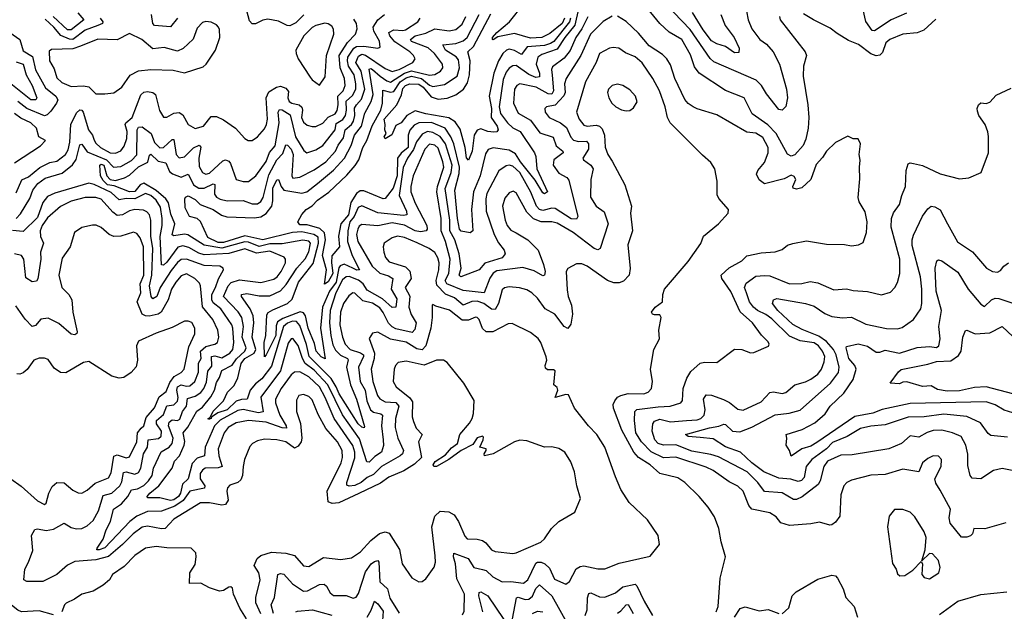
# Model space of a CAD drawing. Extents: x 1552033 to 1694788, y 811965 to 917215.
# Tile 382 of 632: x 1626275 to 1631827, y 910068 to 913406. Entities that reach past the tile are written whole.
import ezdxf

# ---------------------------------------------------------------- set-up
doc = ezdxf.new("R2010")
doc.units = 0

msp = doc.modelspace()

# ---------------------------------------------------------------- linework, layer by layer
at = {"layer": '0CON20XD'}
for points in [[(1629443.6, 913545), (1629404.9, 913375.1), (1629348.1, 913305), (1629305, 913239.4), (1629219.4, 913210.6), (1629195.9, 913194.1), (1629188, 913155), (1629206.4, 913105), (1629206.5, 913083.5), (1629185, 913081), (1629145, 913096.6), (1629075, 913147.4), (1629055, 913146.8), (1629035, 913133.1), (1629018.8, 913111.2), (1629001.4, 913068.6), (1628979.1, 912915), (1628986.9, 912876.9), (1629024.6, 912824.6), (1629055, 912796.2), (1629096.8, 912775), (1629177.3, 912655), (1629184.6, 912635), (1629191.4, 912565), (1629251.1, 912435), (1629235, 912424.6), (1629225, 912430), (1629181.1, 912501.1), (1629098.5, 912605), (1629070, 912650), (1629035, 912670), (1628945, 912682.9), (1628916.5, 912673.5), (1628901.5, 912648.5), (1628871.2, 912525), (1628833.3, 912435), (1628821.7, 912335), (1628830, 912215), (1628815, 912204.4), (1628765, 912213.5), (1628754.7, 912225), (1628743.7, 912285), (1628727.6, 912445), (1628752.2, 912537.8), (1628755.3, 912575), (1628722.6, 912705), (1628706, 912745), (1628673.6, 912793.6), (1628596.7, 912826.7), (1628525.9, 912824.1), (1628498.8, 912811.2), (1628475, 912782.6), (1628466, 912755), (1628465.4, 912685), (1628426.8, 912653.2), (1628404.9, 912625.1), (1628402.8, 912525), (1628380.3, 912455), (1628348.7, 912415), (1628335, 912397.8), (1628325, 912395.5), (1628215, 912441.1), (1628195, 912441.5), (1628174, 912426), (1628142.7, 912375), (1628129.2, 912305), (1628085.6, 912255), (1628072.1, 912185), (1628078.2, 912125), (1628035.6, 912074.4), (1628033.1, 912036.9), (1628040.5, 911975), (1628015, 911926.7), (1627993.2, 911913.2), (1628005.4, 911994.6), (1627981.5, 912075), (1627998.4, 912165), (1627993.5, 912203.5), (1627968, 912228), (1627895, 912248.9), (1627855, 912248.5), (1627842.6, 912265), (1627865, 912306.9), (1627889.6, 912335), (1627924.5, 912355.5), (1627955, 912387.4), (1628017.8, 912432.2), (1628120.4, 912529.6), (1628167.1, 912582.9), (1628186.6, 912615), (1628209, 912685), (1628233, 912725), (1628261.8, 912808.2), (1628310.8, 912895), (1628320.4, 912935), (1628322.2, 913007.8), (1628365, 912997.6), (1628385, 913001.4), (1628420.2, 913055), (1628455, 913078.1), (1628485, 913087.9), (1628540.4, 913075), (1628585, 913037.4), (1628605, 913029.3), (1628669.7, 913040.3), (1628741.5, 913088.5), (1628755.2, 913135), (1628749.2, 913179.2), (1628736.1, 913196.1), (1628675.8, 913235), (1628660, 913265), (1628735, 913272.3), (1628775, 913287.2), (1628798.1, 913305), (1628866.6, 913435)], [(1630558.6, 913425), (1630563.1, 913405), (1630703.1, 913225), (1630711.5, 913205), (1630693.8, 913145), (1630691.9, 913088.1), (1630719.2, 912925), (1630724.8, 912855), (1630720.7, 912795), (1630707.4, 912732.6), (1630692.8, 912697.2), (1630645, 912644.1), (1630625, 912636.4), (1630605, 912648.1), (1630540.4, 912765), (1630493, 912813), (1630405.9, 912875), (1630360, 912965), (1630255, 913006.2), (1630106.9, 913105), (1630080.1, 913140.1), (1630057.8, 913207.8), (1630008.2, 913295), (1629936.8, 913336.8), (1629885, 913385.4), (1629741.3, 913561.3)], [(1630373.2, 913455), (1630382.7, 913405), (1630403.9, 913353.9), (1630448.5, 913295), (1630485, 913267.8), (1630523.9, 913225), (1630559.5, 913155), (1630597.9, 913015), (1630603.6, 912965), (1630594.3, 912915.7), (1630575, 912896.2), (1630555, 912899.2), (1630485, 912988.5), (1630458.4, 913035), (1630426.7, 913065), (1630188.2, 913168.2), (1630167.3, 913187.3), (1630055, 913350.2), (1629872.1, 913545)], [(1631275, 913442.6), (1631188.7, 913405), (1631095, 913344.2), (1631081.5, 913345), (1631045.7, 913395.7), (1631010.5, 913555)], [(1629347.1, 913415), (1629333.2, 913385), (1629265, 913328.9), (1629218.8, 913305), (1629155, 913302.2), (1629065, 913328.2), (1628970.5, 913309.5), (1628945, 913292), (1628941.2, 913295), (1628941.1, 913305), (1628964.7, 913335), (1629036, 913394), (1629117.7, 913495)], [(1626255, 912283.8), (1626278.9, 912311.1), (1626332.9, 912397.1), (1626348.3, 912445), (1626377.9, 912482.1), (1626418.1, 912511.9), (1626515, 912541.2), (1626572.4, 912587.6), (1626592.8, 912617.2), (1626615, 912700), (1626625, 912704.3), (1626655, 912661), (1626764.7, 912614.7), (1626803.7, 912573.7), (1626845, 912578), (1626905, 912612.4), (1626936.4, 912643.6), (1626937.4, 912785), (1626945, 912799), (1626965, 912802.1), (1627017.2, 912765), (1627035, 912713.4), (1627065, 912683), (1627085, 912685.2), (1627135, 912730.4), (1627145, 912729.4), (1627157.2, 912645), (1627175, 912626.9), (1627203.4, 912633.4), (1627255, 912684.1), (1627287.6, 912697.6), (1627296.6, 912686.6), (1627286, 912625), (1627287.1, 912577.1), (1627305, 912543.5), (1627325, 912534.7), (1627345, 912540.8), (1627420.6, 912609.4), (1627435, 912615.8), (1627455, 912607.1), (1627464.5, 912594.5), (1627495.4, 912505.4), (1627535, 912492.5), (1627565, 912493.5), (1627605.6, 912524.4), (1627664.5, 912605.5), (1627683.7, 912656.3), (1627716.2, 912693.8), (1627738.2, 912825), (1627733, 912885), (1627740.6, 912899.4), (1627755, 912896.8), (1627800.1, 912870.1), (1627829.8, 912745), (1627877.7, 912667.7), (1627894.7, 912654.7), (1627945, 912671.2), (1627985, 912696.6), (1628054.6, 912785.4), (1628060.1, 912819.9), (1628097.7, 912842.3), (1628112.1, 912865), (1628117.4, 912895), (1628115, 912946.6), (1628152, 912978), (1628169.7, 913015), (1628170.5, 913045), (1628161.1, 913095), (1628129.6, 913145), (1628123.2, 913175), (1628126.1, 913195), (1628159.4, 913245), (1628175, 913254.9), (1628215, 913257.9), (1628293.7, 913246.3), (1628308, 913252), (1628304, 913285), (1628271.1, 913341.1), (1628268, 913365), (1628294, 913406), (1628331.9, 913435)], [(1626602.9, 913445), (1626635.9, 913405), (1626565, 913350), (1626545, 913349.8), (1626463.6, 913423.6)], [(1627165.7, 913414.3), (1627125, 913365.3), (1627035, 913373.3), (1627024.8, 913385), (1627018.6, 913435)], [(1629477.6, 913422.4), (1629444.3, 913355), (1629410.8, 913305), (1629378.1, 913231.9), (1629345, 913190.2), (1629279, 913141), (1629273.2, 913125), (1629277.2, 913092.8), (1629284.8, 913005.2), (1629275, 912985.9), (1629255, 912988.8), (1629187.3, 913025), (1629095, 913043.9), (1629077.5, 913035), (1629064.8, 913015.2), (1629059.2, 912935), (1629085, 912879.6), (1629155, 912839.2), (1629208.1, 912768.1), (1629283.3, 912743.3), (1629300.3, 912695), (1629337.3, 912665), (1629339.5, 912655), (1629286.1, 912615), (1629283.3, 912585), (1629315, 912539.6), (1629359.4, 912515), (1629371.7, 912501.7), (1629422.5, 912295), (1629415, 912280), (1629385, 912283.3), (1629295, 912341.7), (1629275, 912342.7), (1629225, 912330.4), (1629205.4, 912335.4), (1629189.1, 912355), (1629157.7, 912432.3), (1629095, 912543.3), (1629055, 912579.5), (1629035, 912585.3), (1629018.7, 912581.3), (1628977.3, 912552.7), (1628909.8, 912425), (1628903.4, 912395), (1628905.2, 912325.2), (1628950.6, 912195), (1628975, 912148.1), (1629006.9, 912105), (1629012.7, 912085), (1628995, 912062.9), (1628898.3, 912031.7), (1628865, 911994.7), (1628762.5, 911955), (1628752.5, 911965), (1628763.8, 912005), (1628753.2, 912085), (1628728.6, 912165), (1628700.4, 912215), (1628699.5, 912275), (1628674.5, 912454.5), (1628682.5, 912477.5), (1628707.7, 912545), (1628713.5, 912585), (1628675.9, 912705), (1628645, 912746.8), (1628605, 912770), (1628575, 912775.5), (1628545, 912760), (1628512.6, 912717.4), (1628495.2, 912674.8), (1628460.8, 912625), (1628437.5, 912572.5), (1628414, 912415), (1628456.6, 912325), (1628457.5, 912305), (1628438.2, 912301.8), (1628295, 912317.2), (1628205, 912355.3), (1628184.1, 912345.9), (1628161.6, 912295), (1628136.1, 912265), (1628124.9, 912215.1), (1628123.7, 912155), (1628148.8, 912075), (1628191.4, 911995), (1628176.7, 911993.3), (1628153.4, 912003.4), (1628105, 912027.5), (1628082.6, 912017.4), (1628074.8, 912005.2), (1628059.1, 911925), (1628022.3, 911875), (1627981.8, 911785), (1627970.8, 911665), (1627997.5, 911492.5), (1627975, 911503.1), (1627946.8, 911535), (1627938.1, 911578.2), (1627900.9, 911665), (1627887, 911735), (1627875, 911751.4), (1627856.9, 911756.9), (1627758.9, 911721.1), (1627728.3, 911701.7), (1627720.9, 911679.1), (1627719.1, 911625), (1627665, 911514.5), (1627654.7, 911504.7), (1627652.7, 911585), (1627662.6, 911625), (1627668.3, 911741.7), (1627675.2, 911754.8), (1627701.4, 911768.6), (1627785, 911804.2), (1627810.7, 911829.3), (1627847.9, 911925), (1627929.2, 912030.8), (1627960.1, 912145), (1627958.3, 912178.3), (1627934.3, 912194.3), (1627865, 912210.1), (1627813.7, 912206.3), (1627645, 912164.2), (1627545, 912186.6), (1627425, 912149.4), (1627395, 912149.5), (1627335, 912177), (1627295, 912266.9), (1627275, 912283.8), (1627233.1, 912295), (1627207.1, 912345), (1627205.7, 912395), (1627209.2, 912405), (1627225, 912412.2), (1627265, 912390.8), (1627293, 912363), (1627365, 912336), (1627413.1, 912303.1), (1627443.2, 912293.2), (1627598.7, 912288.7), (1627635, 912293.8), (1627665, 912311.9), (1627696.6, 912355), (1627702.6, 912385), (1627703, 912455), (1627725, 912503.3), (1627735, 912504), (1627748.4, 912465), (1627765, 912444.1), (1627865, 912428.1), (1627894.6, 912435), (1627955, 912481.1), (1628045, 912557.5), (1628105.6, 912624.4), (1628143.3, 912696.7), (1628162.8, 912755), (1628201.5, 912805), (1628221.6, 912878.4), (1628256.1, 912943.9), (1628268.2, 912985), (1628245, 913126.7), (1628255, 913130.5), (1628265, 913126.2), (1628308.3, 913088.3), (1628345, 913061.1), (1628365, 913053.6), (1628445, 913104), (1628485, 913118), (1628585, 913092.9), (1628615, 913097.7), (1628647.9, 913115), (1628660.4, 913135), (1628659.6, 913155), (1628614.8, 913215), (1628577.6, 913247.6), (1628483.8, 913283.8), (1628478.4, 913295), (1628505, 913314.8), (1628565, 913330.6), (1628615, 913354.8), (1628696.6, 913343.4), (1628735, 913351.4), (1628769, 913381), (1628789.8, 913425)], [(1627876.9, 913433.1), (1627831.1, 913388.9), (1627797.7, 913372.3), (1627783.5, 913373.5), (1627735, 913398), (1627675, 913408.6), (1627645, 913403.8), (1627605, 913383.2), (1627585, 913382.8), (1627570.2, 913400.2), (1627555, 913455.6)], [(1629380.8, 913415), (1629375.8, 913395), (1629285.8, 913284.2), (1629268.4, 913271.6), (1629235, 913260.7), (1629137.1, 913252.9), (1629105, 913210.8), (1629065, 913232.3), (1629035, 913240.7), (1629020, 913235), (1628998.8, 913215), (1628975.5, 913175), (1628949.1, 913105), (1628922.7, 912975), (1628934.9, 912904.9), (1628934.2, 912855), (1628966.5, 912805), (1628972.6, 912785), (1628965.9, 912774.1), (1628948.8, 912771.2), (1628915, 912775.8), (1628875, 912791.3), (1628855, 912783.5), (1628837.7, 912755), (1628826.4, 912663.6), (1628805, 912613.3), (1628795, 912627.5), (1628786.9, 912685), (1628758.5, 912788.5), (1628730.7, 912830.7), (1628695, 912853.5), (1628565, 912874.2), (1628505, 912893), (1628458.2, 912865), (1628425, 912824.2), (1628395, 912810), (1628373.3, 912756.7), (1628335.7, 912734.3), (1628330, 912745), (1628340.8, 912765), (1628333.2, 912785), (1628336.4, 912815), (1628329.2, 912845), (1628401.2, 912925), (1628427.2, 912982.8), (1628435, 913017.2), (1628450.3, 913035), (1628475, 913045.1), (1628525, 913041.7), (1628550.2, 913025), (1628595, 912970.5), (1628635, 912958.3), (1628685, 912962.9), (1628735, 912981.9), (1628777, 913015), (1628800.1, 913049.9), (1628811.2, 913095), (1628815.4, 913175), (1628801.9, 913225), (1628834.4, 913255.6), (1628931.4, 913438.6)], [(1629615, 913426.2), (1629565, 913396.8), (1629494.4, 913325), (1629439.6, 913205), (1629355.8, 913075), (1629346.1, 913043.9), (1629350.3, 912995), (1629343.1, 912976.9), (1629295, 912923.6), (1629245.6, 912914.4), (1629235.8, 912905), (1629237.8, 912885), (1629260, 912855), (1629325, 912823.8), (1629357.7, 912797.7), (1629382.7, 912742.7), (1629396.9, 912726.9)], [(1631835, 910567.5), (1631716.6, 910533.4), (1631655, 910536), (1631647.1, 910505), (1631636.1, 910493.9), (1631615, 910485.6), (1631585, 910485.8), (1631522.1, 910565), (1631515.4, 910595), (1631524, 910645), (1631465, 910750.8), (1631440.9, 910790.9), (1631435.5, 910815), (1631470, 910885), (1631472, 910925), (1631455, 910943.8), (1631425, 910944.3), (1631395, 910929.4), (1631365.7, 910905), (1631344.2, 910855.8), (1631255, 910870.4), (1631155, 910840.7), (1631075, 910836), (1630965, 910808.5), (1630939.4, 910795), (1630922.5, 910775), (1630904.6, 910725), (1630899.2, 910605), (1630875, 910570), (1630855, 910556.2), (1630843.6, 910553.6), (1630785, 910571.2), (1630735, 910561.2), (1630615, 910552.7), (1630566.4, 910566.4), (1630540.4, 910600.4), (1630505, 910623.5), (1630403.3, 910643.3), (1630386.8, 910665), (1630355, 910746.7), (1630325, 910774.5), (1630275, 910799.2), (1630185, 910862.5), (1630145, 910882.1), (1629975, 910937.2), (1629905, 910934.4), (1629835, 910967.6), (1629780.4, 911025), (1629749.8, 911075), (1629741, 911145), (1629742.8, 911195), (1629755, 911206.9), (1629875, 911222.6), (1629943.3, 911225), (1630002.5, 911245), (1630012.9, 911257.1), (1630015.3, 911325), (1630036.4, 911383.6), (1630059.6, 911420.4), (1630111.3, 911468.7), (1630135.8, 911474.2), (1630205, 911472.5), (1630305, 911546.2), (1630345.9, 911545.9), (1630395, 911526), (1630415, 911528.8), (1630496.4, 911563.6), (1630500, 911575), (1630495, 911588.8), (1630457, 911627), (1630407.8, 911695), (1630338.2, 911758.2), (1630285, 911873.3), (1630233.8, 911945), (1630230.4, 911965), (1630275, 912006.2), (1630346.7, 912045), (1630375, 912074), (1630455, 912090.4), (1630535, 912095.6), (1630575, 912108.8), (1630605, 912133.8), (1630635, 912144), (1630712.3, 912157.7), (1630825, 912139.4), (1630925, 912138.6), (1630965, 912130), (1631005, 912135.8), (1631030.3, 912149.7), (1631050, 912205), (1631053.8, 912266.2), (1631042.1, 912322.1), (1631008.8, 912378.8), (1631002.7, 912402.7), (1631011.7, 912508.3), (1631010.4, 912575), (1631013.4, 912613.4), (1631008, 912645), (1631016.2, 912705), (1631003.6, 912733.6), (1630974, 912734), (1630945, 912750), (1630875, 912713.5), (1630824.8, 912665.2), (1630802, 912628), (1630765, 912590), (1630735.6, 912505), (1630685, 912457.1), (1630655, 912450), (1630636.2, 912455), (1630634.5, 912465), (1630650.3, 912505), (1630641.2, 912521.2), (1630625, 912528.2), (1630585, 912508.6), (1630475, 912480), (1630445, 912502.2), (1630429.5, 912535), (1630437.8, 912555), (1630475, 912600), (1630496, 912655), (1630494.7, 912685), (1630465, 912742.2), (1630425, 912766.2), (1630375, 912772.1), (1630205, 912870), (1630095, 912902.5), (1630072, 912915), (1630043.3, 912933.3), (1630025, 912955.8), (1629968.8, 913075), (1629945, 913152.5), (1629924.5, 913185), (1629899.1, 913209.1), (1629825, 913258.5), (1629765, 913330.4), (1629695, 913397.1), (1629645, 913425.4)], [(1630228.7, 913435), (1630252.9, 913372.9), (1630303.1, 913305), (1630331.4, 913245), (1630329.5, 913220.5), (1630305, 913218.8), (1630255, 913254.3), (1630205, 913270.4), (1630175, 913287.3), (1630128.3, 913348.3), (1630067.9, 913447.9)], [(1631440.8, 913409.2), (1631372.5, 913347.5), (1631335, 913332.5), (1631254.7, 913325.3), (1631181.5, 913295), (1631158.5, 913275), (1631139.1, 913220.9), (1631124.2, 913205.8), (1631105, 913202), (1631075, 913213.1), (1631005, 913266.5), (1630948.6, 913288.6), (1630885, 913328), (1630845, 913359.2), (1630750, 913405), (1630695, 913439.2)], [(1626255, 912428.9), (1626288, 912502), (1626325, 912518.9), (1626387.9, 912572.1), (1626445, 912601), (1626485, 912608.4), (1626533, 912645), (1626547.9, 912672.1), (1626557.8, 912715), (1626563, 912815), (1626595, 912881.1), (1626615, 912896.8), (1626625, 912895.4), (1626633.2, 912885), (1626663.2, 912785), (1626685.6, 912755), (1626695, 912727.1), (1626705, 912708.7), (1626729.7, 912685), (1626785, 912655.3), (1626815, 912653.6), (1626845, 912667.1), (1626865, 912691.9), (1626879.1, 912735), (1626881.2, 912775), (1626870.3, 912815), (1626873.7, 912825), (1626909.7, 912855), (1626957.9, 912982.1), (1626975, 912997.9), (1626995, 913000.3), (1627025.5, 912995.5), (1627040.8, 912985), (1627063.9, 912893.9), (1627086.4, 912856.4), (1627105, 912855.6), (1627145, 912879.1), (1627175, 912883.5), (1627195, 912870), (1627225, 912815.8), (1627265, 912792.7), (1627310.6, 912805), (1627355, 912859.2), (1627385, 912860.6), (1627425, 912841.9), (1627491.2, 912795), (1627543.8, 912735), (1627562.5, 912725), (1627585, 912724.2), (1627616.7, 912745), (1627655, 912791.4), (1627666.9, 912815), (1627673.1, 912845), (1627664.8, 912965.2), (1627680.3, 912999.7), (1627723.7, 913026.3), (1627745, 913030.7), (1627775, 913019.7), (1627790.3, 913000.3), (1627786.7, 912965), (1627793.9, 912945), (1627809.5, 912935), (1627851.2, 912925), (1627865, 912912.5), (1627869.4, 912895), (1627864, 912855), (1627875, 912827.5), (1627895, 912811.2), (1627925, 912803.8), (1627945, 912803.9), (1627985, 912821.8), (1628015, 912857), (1628054, 912876), (1628065, 912894.6), (1628070.9, 912925), (1628069.3, 912975), (1628099.6, 913005), (1628109.3, 913035), (1628107, 913075), (1628081.1, 913135), (1628076, 913204), (1628122.8, 913277.2), (1628167.7, 913325), (1628177.5, 913355), (1628173.3, 913385), (1628158.8, 913408.8)], [(1626727.9, 913415), (1626743.1, 913395), (1626742.3, 913385), (1626716.5, 913373.5), (1626645, 913347.9), (1626575, 913295.4), (1626555, 913295.6), (1626506.7, 913316.7), (1626467.5, 913365), (1626418.6, 913408.6)], [(1626755, 912987.1), (1626805, 912993.8), (1626851.4, 913025), (1626897.4, 913092.6), (1626945, 913118.4), (1627014.5, 913124.5), (1627141.2, 913121.2), (1627205, 913106), (1627309.7, 913140.3), (1627326.2, 913155), (1627379.2, 913235), (1627402.9, 913305), (1627401.7, 913351.7), (1627396, 913365), (1627385, 913377.5), (1627355, 913392.5), (1627325, 913396.9), (1627305, 913391.4), (1627275, 913358.8), (1627252.8, 913297.2), (1627197, 913243), (1627165, 913228.1), (1627088.7, 913248.7), (1627025, 913241.8), (1626964.2, 913295), (1626895, 913328.8), (1626825, 913293.6), (1626715, 913296.2), (1626617, 913257), (1626575, 913242), (1626455, 913237.5), (1626440.8, 913229.2), (1626443.5, 913175), (1626468.5, 913128.5), (1626485, 913078.6), (1626511.9, 913051.9), (1626565, 913028.9), (1626635, 913032.9), (1626665, 913027.8), (1626705, 912988.8), (1626755, 912987.1)], [(1629396.9, 912726.9), (1629425, 912718.7), (1629470.9, 912720.9), (1629483.1, 912705), (1629482.9, 912675), (1629450.5, 912625), (1629454.4, 912615), (1629495, 912584.6), (1629507.6, 912565), (1629495.3, 912505), (1629493.2, 912405), (1629524.6, 912355), (1629571.3, 912321.3), (1629592.5, 912255), (1629548.5, 912115), (1629535, 912108.5), (1629515, 912115.4), (1629396, 912205), (1629305, 912257.8), (1629275, 912265.7), (1629215, 912265.2), (1629171.8, 912281.8), (1629135, 912321.1), (1629075, 912429.4), (1629058.3, 912438.3), (1629035, 912428.9), (1629011.3, 912398.7), (1628997.5, 912355), (1629011.9, 912275), (1629023.8, 912245), (1629045, 912219.3), (1629073.6, 912203.6), (1629140.9, 912165), (1629198.4, 912105), (1629228.8, 912025), (1629237.5, 911985), (1629233.8, 911965), (1629225, 911961.1), (1629175, 911988.4), (1629111.5, 912008.5), (1628965, 911988.6), (1628945, 911975.3), (1628925, 911947.5), (1628894.7, 911865.3), (1628775, 911877.5), (1628684.1, 911915), (1628674, 911935), (1628695.2, 911975), (1628702.3, 912055), (1628675.5, 912155), (1628650.9, 912215), (1628652.3, 912285), (1628627.7, 912435), (1628630.8, 912465), (1628665.6, 912574.4), (1628661.4, 912605), (1628635, 912682.2), (1628615, 912699.2), (1628585, 912703.1), (1628560.2, 912675), (1628494, 912526), (1628480, 912465), (1628480, 912435), (1628505, 912371.1), (1628570, 912245), (1628573.4, 912225), (1628566.4, 912215), (1628535, 912209.2), (1628505, 912215.2), (1628445, 912246), (1628375, 912260), (1628295, 912242.3), (1628205, 912250.3), (1628189.5, 912240.5), (1628181, 912225), (1628174, 912194), (1628182, 912155), (1628262.3, 912015), (1628305, 911976.5), (1628355, 911960.5), (1628378.2, 911945), (1628370, 911885), (1628401.2, 911831.2), (1628395.3, 911784.7), (1628375, 911782.3), (1628320.6, 911830.6), (1628235, 911880.4), (1628211.2, 911915), (1628185, 911936.9), (1628132.8, 911957.2), (1628115, 911954.8), (1628095, 911939.3), (1628056.9, 911865), (1628025.9, 911765), (1628020.9, 911695), (1628028.5, 911625), (1628040.8, 911570.8), (1628055, 911540.8), (1628084, 911514), (1628122.5, 911495), (1628126.5, 911486.5), (1628118.2, 911445), (1628140, 911345), (1628174.5, 911264.5), (1628218.9, 911111.1), (1628216.7, 911103.3), (1628205, 911106.6), (1628182.6, 911125), (1628077.1, 911295), (1628060.1, 911335), (1628032.1, 911382.1), (1627906.4, 911505), (1627892.8, 911572.8), (1627855, 911681.6), (1627835, 911703.5), (1627813.3, 911705), (1627785, 911693.5), (1627763.2, 911675), (1627695, 911450.7), (1627640.4, 911379.6), (1627605, 911350.9), (1627574, 911315), (1627557.5, 911265), (1627525, 911263.2), (1627496, 911254), (1627445.5, 911205), (1627392.9, 911187.1), (1627357.2, 911162.8), (1627354.2, 911155), (1627340.4, 911150.4), (1627338.1, 911155), (1627348.9, 911161.1), (1627365, 911196.3), (1627423.3, 911255), (1627446.4, 911303.6), (1627485, 911342.5), (1627505.8, 911385), (1627523.3, 911466.7), (1627545.3, 911495), (1627597, 911525), (1627606.8, 911545), (1627586, 911615), (1627595.4, 911695), (1627591.2, 911735), (1627574.5, 911774.5), (1627525.4, 911845), (1627525.6, 911855), (1627555, 911860.5), (1627625, 911847.2), (1627685, 911848.1), (1627745, 911876.1), (1627777.7, 911912.3), (1627837.2, 912005), (1627885, 912056.5), (1627905, 912095.5), (1627914.8, 912144.8), (1627905, 912156.2), (1627871.7, 912161.7), (1627755, 912141.2), (1627685, 912141.4), (1627625, 912126.6), (1627565, 912150.1), (1627545, 912151.9), (1627415, 912117.5), (1627314.9, 912134.9), (1627222.2, 912192.2), (1627205, 912195.2), (1627145, 912187.3), (1627135, 912192.9), (1627149.6, 912255), (1627128.1, 912308.1), (1627113.8, 912373.8), (1627099, 912395), (1627045, 912443), (1626975, 912483), (1626955, 912474.3), (1626925, 912436.6), (1626895, 912434.9), (1626807.9, 912467.9), (1626770.3, 912475), (1626745, 912498.6), (1626730, 912525), (1626727.8, 912585), (1626735, 912590.9), (1626749.4, 912585), (1626765.7, 912525.7), (1626784.4, 912504.4), (1626815, 912498.8), (1626865.8, 912514.2), (1626895, 912529.2), (1626945, 912575.2), (1626996.7, 912603.3), (1627007.6, 912642.4), (1627015, 912647.3), (1627055, 912608.1), (1627098.2, 912598.2), (1627120.3, 912550.3), (1627136, 912536), (1627185, 912517.9), (1627225, 912535.4), (1627235.8, 912514.2), (1627255.1, 912475.1), (1627285, 912456.3), (1627315, 912456.1), (1627365, 912480.4), (1627375, 912476), (1627372.5, 912422.5), (1627385, 912405.3), (1627405, 912394.3), (1627445, 912384.3), (1627535, 912386.7), (1627585, 912367.4), (1627615, 912367.5), (1627635, 912381.1), (1627647.4, 912402.6), (1627679, 912531), (1627724.3, 912615.7), (1627758.9, 912651.1), (1627775, 912700), (1627785, 912697.7), (1627805, 912675.3), (1627816.3, 912646.3), (1627809.5, 912525), (1627815, 912512.5), (1627855, 912517.9), (1627935, 912558.3), (1628001.2, 912605), (1628056.6, 912665), (1628071.1, 912698.9), (1628100.6, 912739.4), (1628109.7, 912785), (1628145, 912814.4), (1628156.6, 912833.4), (1628163.9, 912865), (1628163.3, 912906.7), (1628173.9, 912926.1), (1628202.4, 912957.6), (1628221.7, 913015), (1628199.9, 913115), (1628171.2, 913165), (1628185, 913201), (1628205, 913212), (1628225, 913205.8), (1628335, 913131.5), (1628375, 913114.5), (1628415, 913126.1), (1628491.1, 913165), (1628505.5, 913185), (1628495.5, 913205), (1628474.6, 913225), (1628390.6, 913280.6), (1628362.4, 913315), (1628356.4, 913335), (1628385, 913348.8), (1628435, 913344.8), (1628450.2, 913349.8), (1628520.5, 913395), (1628533.6, 913415)], [(1627965, 913037.5), (1627996.9, 913083.1), (1628004.7, 913205), (1628045.4, 913325.4), (1628043.8, 913353.8), (1628035, 913370), (1628015, 913382.5), (1627995, 913386), (1627945, 913374.5), (1627925, 913361.5), (1627877.3, 913315), (1627831.9, 913235), (1627833.1, 913215), (1627845.7, 913185), (1627912.4, 913082.4), (1627925, 913066.2), (1627965, 913037.5)], [(1626219.5, 913335), (1626275.2, 913295), (1626295, 913230.7), (1626348.1, 913198.1), (1626365, 913122.5), (1626421.4, 913021.4), (1626478.4, 912975), (1626490.1, 912955), (1626483, 912935), (1626450, 912890), (1626430.3, 912869.7), (1626415, 912864.4), (1626314.9, 912904.9), (1626264.3, 912944.3)], [(1630202.7, 910065), (1630213.8, 910095), (1630224.4, 910255), (1630254, 910375), (1630229.7, 910459.7), (1630216.7, 910535), (1630191.8, 910601.8), (1630157.1, 910655), (1630105.4, 910715.4), (1630025, 910794.2), (1629985, 910820.5), (1629884.8, 910844.8), (1629830.4, 910895), (1629765, 910935.8), (1629737.1, 910965), (1629670.7, 911090.7), (1629623.8, 911215), (1629622.2, 911235), (1629630, 911255), (1629645, 911275.6), (1629665, 911286.4), (1629705, 911296.7), (1629795, 911295.9), (1629819.4, 911305), (1629836.7, 911325), (1629842.2, 911365), (1629832.2, 911435), (1629850.6, 911545), (1629883.1, 911605), (1629878.6, 911655), (1629892.5, 911725), (1629885, 911740), (1629855, 911740), (1629842.5, 911745), (1629837.5, 911755), (1629858.8, 911785), (1629898.8, 911815), (1629900.8, 911855), (1629911.2, 911885), (1630045, 912041.2), (1630115, 912142.5), (1630131.2, 912185), (1630216, 912254), (1630270.4, 912315), (1630272.5, 912335), (1630217.8, 912397.8), (1630208.3, 912418.3), (1630207.1, 912495), (1630194.4, 912565), (1630171.1, 912601.1), (1630125, 912642.2), (1629941.8, 912825), (1629927.7, 912855), (1629914, 912915), (1629882.6, 913005), (1629844.2, 913075), (1629785, 913162.5), (1629745, 913197.3), (1629690, 913220), (1629653.3, 913245), (1629620.7, 913249.3), (1629600, 913245), (1629544.2, 913215), (1629526.2, 913165), (1629465.9, 913055), (1629414.6, 912885), (1629429.6, 912845), (1629455, 912810.9), (1629475, 912805.3), (1629525, 912811.6), (1629545, 912804.7), (1629560.1, 912790.1), (1629572.3, 912755), (1629576.4, 912686.4), (1629591.8, 912645), (1629615, 912607.5), (1629686.5, 912475), (1629724.4, 912355), (1629718.1, 912315), (1629730.9, 912215), (1629704.4, 912135), (1629717.4, 912002.6), (1629711.4, 911965), (1629679.3, 911930.7), (1629655, 911922.2), (1629625, 911921.2), (1629590, 911935), (1629475, 912015.6), (1629445, 912029.5), (1629415, 912029.4), (1629365, 912002.5), (1629356.5, 911985), (1629361.9, 911881.9), (1629367.5, 911845), (1629386.2, 911795), (1629392.7, 911745), (1629382.1, 911687.9), (1629365, 911664), (1629345, 911675.6), (1629293.1, 911745), (1629237.1, 911775), (1629195, 911834.4), (1629163.1, 911865), (1629135, 911881.2), (1629094, 911894), (1629035, 911899.3), (1629007.7, 911892.3), (1628995, 911881.5), (1628974.5, 911805.5), (1628955, 911771.3), (1628935, 911773.6), (1628891.6, 911805), (1628855, 911818.4), (1628825, 911816.7), (1628775, 911795.8), (1628726.3, 911836.3), (1628676.7, 911856.7), (1628627.9, 911907.9), (1628622.8, 911935), (1628638.4, 911995), (1628640, 912035), (1628633.4, 912063.4), (1628615, 912091.8), (1628583.3, 912115), (1628516.3, 912146.3), (1628445, 912176.4), (1628405, 912184.2), (1628375, 912175.3), (1628330.9, 912145), (1628324.7, 912125), (1628328, 912095), (1628337.8, 912065), (1628359.2, 912039.2), (1628450.9, 912010.9), (1628475, 911987.6), (1628482.9, 911945), (1628449, 911895), (1628474.7, 911845.3)], [(1626255, 913168.3), (1626294.8, 913154.8), (1626312.3, 913095), (1626345.6, 913035), (1626371.5, 912965), (1626365.3, 912954.7), (1626338, 912955), (1626225, 913044.3)], [(1629695, 912891.9), (1629715, 912894.4), (1629735, 912909.2), (1629757.4, 912942.6), (1629747.1, 912975), (1629715, 913010.6), (1629676, 913035), (1629645, 913042.9), (1629615, 913035.8), (1629595.8, 913015), (1629590, 912995), (1629596.3, 912966.3), (1629614.3, 912935), (1629635.5, 912915.5), (1629667.9, 912897.9), (1629695, 912891.9)], [(1631888.9, 910858.9), (1631815, 910873.5), (1631765, 910862.2), (1631695, 910815.8), (1631645, 910818.8), (1631634.5, 910834.5), (1631620.8, 910890.8), (1631620.9, 910955), (1631609.2, 911005), (1631583.9, 911053.9), (1631534.8, 911074.8), (1631475, 911089.5), (1631425, 911088.4), (1631392.3, 911077.7), (1631345, 911051.4), (1631295, 911057.2), (1631246.7, 911015), (1631175.2, 910984.8), (1630968.9, 910951.1), (1630905, 910948.4), (1630830.5, 910915), (1630808.9, 910885), (1630789.2, 910805), (1630777, 910783), (1630687, 910713), (1630655, 910699), (1630639, 910699), (1630575, 910737.1), (1630475, 910744.2), (1630437.5, 910795), (1630376.2, 910855), (1630215, 910939.3), (1630172.8, 910952.8), (1630065, 910971.6), (1629975, 911007.9), (1629905, 911004.5), (1629874.9, 911014.9), (1629856.6, 911035), (1629841.9, 911085), (1629845.2, 911125), (1629855, 911140.8), (1629885, 911151.4), (1629945, 911136.7), (1630035, 911144), (1630095, 911147.8), (1630115, 911156.5), (1630134, 911175), (1630139.7, 911205), (1630130.9, 911265), (1630145, 911288.8), (1630175, 911288.4), (1630243.3, 911263.3), (1630276.3, 911246.3), (1630325, 911208.2), (1630355, 911203.2), (1630455, 911250.8), (1630505, 911301.8), (1630525, 911305.8), (1630575, 911296), (1630595, 911302.3), (1630645, 911345.4), (1630705, 911362.5), (1630735, 911377.6), (1630775, 911406.4), (1630796.6, 911435), (1630811.7, 911475), (1630814, 911505), (1630802.1, 911535), (1630779.6, 911565), (1630755, 911583), (1630675, 911593.7), (1630615, 911620), (1630515, 911717.6), (1630482.3, 911742.3), (1630435.3, 911765), (1630413, 911785), (1630390, 911815), (1630373, 911865), (1630361.2, 911895), (1630370.3, 911919.7), (1630425, 911959.1), (1630475, 911962.9), (1630505, 911960.3), (1630615, 911915.3), (1630685, 911918), (1630731.2, 911928.8), (1630775, 911921.3), (1630865, 911881.1), (1630937.6, 911887.6), (1630975, 911877.8), (1631055, 911873.1), (1631135, 911854.2), (1631185, 911868.6), (1631209.4, 911895), (1631225, 911924), (1631237.9, 911975), (1631237.3, 912055), (1631189.1, 912235), (1631190.7, 912285), (1631202.8, 912317.2), (1631236.4, 912363.6), (1631248.2, 912415), (1631269.4, 912465), (1631272.9, 912555), (1631285, 912592.5), (1631295, 912598), (1631315, 912594), (1631365, 912584.2), (1631465, 912537.1), (1631575, 912508), (1631626.8, 912513.2), (1631696.2, 912545), (1631736.9, 912655), (1631736.7, 912746.7), (1631734.1, 912774.1), (1631718, 912815), (1631683.3, 912865), (1631675, 912890), (1631673.3, 912905), (1631681.2, 912925), (1631695, 912937.5), (1631725, 912933.3), (1631745, 912941.2), (1631780.3, 912979.7), (1631865, 913020)], [(1626245, 912599.3), (1626392.5, 912695), (1626420, 912725), (1626383.8, 912745), (1626370, 912795), (1626337.1, 912825), (1626281.1, 912851.1), (1626245, 912877.5)], [(1628474.7, 911845.3), (1628470, 911785), (1628482.8, 911742.8), (1628510.5, 911695), (1628502.4, 911657.6), (1628488.1, 911641.9), (1628395, 911662.2), (1628375, 911672.2), (1628355, 911694.3), (1628325, 911754.7), (1628305, 911779.8), (1628265, 911805.8), (1628210.5, 911820.5), (1628165, 911863.9), (1628152.5, 911865), (1628131.3, 911848.7), (1628101.1, 911805), (1628083, 911755), (1628080.5, 911685), (1628094.4, 911615), (1628110.4, 911575), (1628138.9, 911545), (1628197.3, 911527.3), (1628213.9, 911515), (1628214.4, 911505), (1628185.8, 911445), (1628194.8, 911365.2), (1628223.3, 911315), (1628231.8, 911255), (1628253.5, 911205), (1628270.7, 911190.7), (1628311.9, 911181.9), (1628320.4, 911175), (1628315.6, 911115), (1628324.3, 911035.7), (1628325.6, 911004.4), (1628314.8, 910965.2), (1628277.9, 910942.1), (1628245, 910910), (1628231.5, 910911.5), (1628190.6, 911040.6), (1628095.6, 911175.6), (1628012, 911345), (1627935, 911427.8), (1627885, 911466.5), (1627869.1, 911495), (1627845, 911567.5), (1627815, 911607.1), (1627805, 911605.4), (1627789.6, 911580.4), (1627744.8, 911425), (1627635, 911275.5), (1627647.2, 911192.8), (1627622.3, 911187.7), (1627535, 911206), (1627505, 911200.7), (1627405, 911146.4), (1627373.3, 911115), (1627321.2, 910995), (1627317.5, 910945), (1627275, 910931.8), (1627247.9, 910902.1), (1627224.1, 910815), (1627193.4, 910785), (1627182.5, 910735), (1627170.9, 910715), (1627145, 910697.5), (1627125, 910693.6), (1627065, 910707.9), (1626995, 910708.8), (1626993.1, 910715), (1627009.2, 910735), (1627060.2, 910775), (1627133.9, 910875), (1627147.5, 910915), (1627175.5, 910945), (1627202.9, 911005), (1627206, 911026), (1627196.9, 911075), (1627223.4, 911106.6), (1627273.5, 911196.5), (1627305, 911220), (1627352.8, 911277.2), (1627374.1, 911315), (1627385, 911359.6), (1627402.3, 911387.7), (1627415, 911427.1), (1627472.8, 911457.2), (1627497.9, 911492.1), (1627543.8, 911535), (1627551.9, 911555), (1627530, 911615), (1627537.3, 911675), (1627526.7, 911726.7), (1627507.3, 911757.3), (1627423.6, 911845), (1627450.3, 911905), (1627467.3, 911922.7), (1627515, 911939.1), (1627633.9, 911923.9), (1627707.5, 911942.5), (1627726.8, 911955), (1627749.3, 911985), (1627774.2, 912035), (1627774.1, 912054.1), (1627766.2, 912066.2), (1627685, 912099.4), (1627609.7, 912089.7), (1627545, 912112.9), (1627453.3, 912086.7), (1627315, 912079.6), (1627285, 912088), (1627229.3, 912120.7), (1627195, 912130.7), (1627166.9, 912123.1), (1627105, 912038.1), (1627085, 912020.7), (1627075, 912023.1), (1627066.5, 912183.5), (1627077.9, 912245), (1627078.1, 912285), (1627068.2, 912348.2), (1627045, 912388.5), (1627015.2, 912415), (1626985, 912425.5), (1626925, 912395.5), (1626875, 912397.4), (1626835, 912389.6), (1626791.1, 912431.1), (1626695, 912476.4), (1626665, 912484.3), (1626472.8, 912427.2), (1626432.3, 912407.7), (1626405.4, 912374.6), (1626375, 912289.7), (1626295, 912211.4), (1626235, 912216.8)], [(1628620.7, 911790.7), (1628605, 911798.8), (1628600, 911795), (1628601.6, 911725), (1628592.4, 911665), (1628565, 911565.5), (1628545, 911543), (1628515, 911548.8), (1628455, 911586.9), (1628365, 911603), (1628295, 911643.1), (1628265, 911637.5), (1628245, 911607.5), (1628276, 911525), (1628274.5, 911495), (1628256, 911434), (1628265.5, 911365.5), (1628292.5, 911285), (1628305, 911266.6), (1628335, 911250.4), (1628395, 911245.5), (1628412.3, 911225), (1628394.8, 911155), (1628393, 911105), (1628407, 911045), (1628438.7, 910975), (1628433.2, 910956.8), (1628421.2, 910945), (1628315, 910884.8), (1628269.6, 910840.4), (1628235, 910822.1), (1628199.8, 910795), (1628165, 910777.8), (1628133.3, 910773.3), (1628119.6, 910779.6), (1628119.5, 910795), (1628165.6, 910934.4), (1628164.6, 910965), (1628153.4, 911003.4), (1628047.3, 911155), (1627997.4, 911275), (1627965.5, 911335), (1627905, 911391.9), (1627855, 911420), (1627825, 911418.2), (1627805, 911402.7), (1627750.2, 911325), (1627718.1, 911265), (1627716.7, 911245), (1627740.9, 911175), (1627777.7, 911115), (1627779.6, 911100.4), (1627755, 911102.3), (1627665, 911135.6), (1627565, 911144.8), (1627495, 911131.4), (1627450, 911105), (1627428.4, 911075), (1627394.2, 910985), (1627397.3, 910945), (1627416.4, 910885), (1627395, 910877), (1627320, 910875), (1627305.2, 910864.8), (1627292.6, 910845), (1627292.4, 910815), (1627319.8, 910775), (1627316.8, 910763.2), (1627235, 910745.9), (1627197.6, 910692.4), (1627149, 910661), (1627075, 910633.7), (1626995, 910630.7), (1626935, 910605.2), (1626895.3, 910574.7), (1626755, 910426.6), (1626723.8, 910413.8), (1626710, 910415), (1626711.9, 910425), (1626745.8, 910475), (1626762.5, 910527.5), (1626787.4, 910575), (1626804.7, 910645), (1626848.4, 910675), (1626884, 910716), (1626905, 910753.1), (1626938.7, 910758.7), (1626975, 910777.6), (1627002.2, 910805), (1627021.1, 910835), (1627029.6, 910875), (1627073.1, 910966.9), (1627118.4, 910995), (1627135.1, 911014.9), (1627140.9, 911045), (1627113.4, 911115), (1627117.4, 911135), (1627135, 911148.7), (1627165, 911145.2), (1627178.1, 911151.9), (1627193.9, 911195), (1627214.7, 911225.3), (1627221.4, 911268.6), (1627265, 911282.8), (1627296.8, 911303.2), (1627313.8, 911325), (1627328.5, 911361.5), (1627336.7, 911423.3), (1627359.1, 911450.9), (1627355.9, 911505), (1627375, 911509.5), (1627415, 911498.5), (1627460.5, 911525), (1627477.2, 911545), (1627482.6, 911585), (1627476.9, 911665), (1627470.4, 911685), (1627408.3, 911775), (1627365, 911808.3), (1627357.8, 911825), (1627357.5, 911855), (1627379.8, 911895), (1627395.2, 911944.8), (1627423.3, 911995), (1627421.4, 912005), (1627403.3, 912015), (1627315, 912019.8), (1627215, 912054.5), (1627185, 912052.5), (1627165, 912036.8), (1627129.7, 911990.3), (1627067.2, 911895), (1627048.6, 911845), (1627025, 911830.8), (1627015.9, 911845), (1627007.4, 911905), (1627020.8, 911965), (1627026.2, 912115), (1627014.1, 912185), (1627014.5, 912274.5), (1627006.7, 912305), (1626992.7, 912322.7), (1626972.4, 912332.4), (1626924.8, 912335.2), (1626895, 912327.4), (1626854.8, 912305.2), (1626825, 912301.7), (1626799.8, 912319.8), (1626735, 912393.8), (1626705, 912402.4), (1626645, 912402.4), (1626565, 912381.6), (1626505, 912352.9), (1626431.6, 912288.4), (1626401.7, 912245), (1626390.6, 912215), (1626392, 912182), (1626409.6, 912145), (1626393.2, 912095), (1626393.3, 912055), (1626376.6, 911943.4), (1626369.4, 911930.6), (1626345, 911927.1), (1626310.4, 911950.4), (1626299.2, 912055), (1626284.8, 912074.8), (1626245, 912085.7)], [(1631845, 911051.2), (1631749.8, 911059.8), (1631735, 911071.9), (1631692, 911132), (1631615, 911166.2), (1631485, 911179.8), (1631375, 911165.7), (1631285, 911163.7), (1631155, 911120), (1631075, 911113.4), (1631015, 911100.3), (1630940.4, 911055), (1630858.9, 911021.1), (1630825, 910983.9), (1630741.3, 910925), (1630709, 910885), (1630697.4, 910822.6), (1630683.8, 910806.2), (1630665, 910800.4), (1630623.8, 910813.8), (1630555, 910819.6), (1630470.6, 910855), (1630402.8, 910905), (1630339.5, 910965), (1630255, 910996.3), (1630185, 911040.8), (1630111.9, 911048.1), (1630045, 911054.3), (1630030, 911065), (1630165, 911103.5), (1630217.4, 911112.6), (1630245, 911123.8), (1630255, 911121.2), (1630293.3, 911085), (1630335, 911080), (1630403.4, 911106.6), (1630535, 911176.1), (1630613.3, 911186.7), (1630675, 911203.2), (1630847.2, 911355), (1630891.1, 911415), (1630896.5, 911445), (1630879.4, 911515), (1630863.3, 911545), (1630825, 911589.9), (1630780.5, 911620.5), (1630687.7, 911657.7), (1630635, 911686.5), (1630549.1, 911765), (1630519.5, 911805), (1630525.8, 911825), (1630545, 911832.3), (1630705.2, 911805.2), (1630755, 911789.6), (1630815, 911749.3), (1630855, 911731.9), (1630915, 911723.4), (1630965, 911727.2), (1631045, 911687.3), (1631163.2, 911663.2), (1631225, 911662.1), (1631251.1, 911668.9), (1631315.5, 911715), (1631355.3, 911774.7), (1631361.3, 911805), (1631361.9, 911885), (1631354.8, 911955), (1631307.8, 912132.2), (1631307.7, 912165), (1631315, 912190.6), (1631365, 912297.1), (1631395, 912338.6), (1631415, 912354.2), (1631435, 912350), (1631465, 912332.5), (1631505.8, 912254.2), (1631562.5, 912152.5), (1631646.9, 912096.9), (1631726.2, 912005), (1631760, 911985), (1631787.9, 911982.1), (1631805, 911991.2), (1631823.3, 912015), (1631850, 912035)], [(1626325.2, 910344.8), (1626349.2, 910410.8), (1626341.9, 910495), (1626360.6, 910529.4), (1626375, 910533.1), (1626425, 910524.6), (1626465, 910530.5), (1626525, 910565.6), (1626565, 910540.4), (1626595, 910532.5), (1626624.7, 910535.3), (1626655, 910550.8), (1626689.2, 910580.8), (1626719.5, 910635), (1626745, 910720.7), (1626795, 910734.7), (1626840, 910775), (1626850.8, 910799.2), (1626859.7, 910850.3), (1626875, 910854.8), (1626925, 910841.7), (1626945, 910851.3), (1626958.8, 910875), (1626973.6, 910956.4), (1626996.2, 910993.8), (1627000.3, 911035), (1627057.4, 911042.6), (1627073.1, 911056.9), (1627074.5, 911085), (1627046.4, 911125), (1627047, 911145), (1627085, 911178.6), (1627105, 911227.8), (1627145, 911232.5), (1627165.6, 911254.5), (1627167.8, 911275), (1627160.3, 911315), (1627165.2, 911335), (1627185, 911346.2), (1627215, 911337.7), (1627235, 911340), (1627263.1, 911365), (1627282.9, 911417.1), (1627282.8, 911467.2), (1627297.7, 911495), (1627293.9, 911535), (1627325, 911562.5), (1627374.8, 911575.2), (1627389.6, 911585), (1627397.1, 911615), (1627391.4, 911655), (1627364.2, 911715), (1627305.9, 911785.9), (1627295.3, 911905), (1627289.4, 911919.4), (1627263.3, 911945), (1627215, 911973.1), (1627185, 911961.8), (1627155, 911925.3), (1627131.5, 911885), (1627112.1, 911825), (1627072.3, 911755), (1627055, 911744.9), (1627005, 911733.3), (1626984.5, 911734.5), (1626965.1, 911745.1), (1626938, 911815), (1626958.3, 911865), (1626954.6, 911915), (1626974.1, 911965), (1626973.7, 912123.7), (1626955, 912175.5), (1626935, 912199.1), (1626916.9, 912206.9), (1626845, 912184.2), (1626805, 912182.8), (1626778.8, 912195), (1626735, 912234.6), (1626706, 912246), (1626685, 912247.1), (1626625, 912234.5), (1626583.9, 912206.1), (1626560.4, 912125), (1626515, 912061.2), (1626496.2, 911965), (1626512.8, 911895), (1626552.9, 911855), (1626569.6, 911825), (1626574.2, 911755), (1626600, 911645), (1626596.7, 911635), (1626585, 911628), (1626565, 911631.4), (1626495, 911691.8), (1626435, 911721.8), (1626395, 911716.9), (1626365, 911680), (1626345, 911675.7), (1626305, 911715.5), (1626252.3, 911792.3)], [(1631875, 911188), (1631825, 911202.3), (1631775, 911233.5), (1631725, 911249.5), (1631295, 911240.3), (1631137.3, 911207.3), (1631085, 911185.3), (1630983.3, 911166.7), (1630768.8, 911021.2), (1630735, 911000.6), (1630685.6, 910984.4), (1630625, 910943.8), (1630615.6, 910975), (1630596, 911005), (1630601.2, 911045), (1630597.5, 911065), (1630686.2, 911093.8), (1630758.6, 911131.4), (1630817.4, 911182.6), (1630844.8, 911225.2), (1630921.7, 911298.3), (1630975, 911376.5), (1630992.2, 911435), (1630983.4, 911455), (1630949.3, 911495), (1630934.4, 911555), (1630937.7, 911562.3), (1631002.1, 911577.9), (1631055, 911564.7), (1631105, 911529.5), (1631125, 911529.7), (1631155, 911540.8), (1631235, 911524.8), (1631335, 911555.9), (1631405, 911562), (1631445, 911556.2), (1631458.2, 911565), (1631465.4, 911604.6), (1631456.8, 911675), (1631473.5, 911765), (1631442.7, 911875), (1631436.2, 912005), (1631446.2, 912045), (1631455, 912052), (1631475, 912045.6), (1631565, 911981.9), (1631622.1, 911885), (1631695, 911800.8), (1631715, 911788), (1631755, 911826.1), (1631775, 911834.1), (1631795, 911832.1), (1631868.3, 911808.3)], [(1628772.2, 910047.8), (1628781.7, 910068.3), (1628783.8, 910165), (1628740.3, 910250.3), (1628731.4, 910335), (1628720.8, 910375), (1628722.5, 910395), (1628803.1, 910365), (1628835, 910314.6), (1628885.4, 910304.6), (1628905, 910298.7), (1628942.8, 910262.8), (1628995, 910233.5), (1629043.4, 910236.6), (1629115, 910226.9), (1629140, 910245), (1629185, 910339.7), (1629195, 910345.7), (1629215, 910345.2), (1629235.7, 910335.7), (1629261.7, 910311.7), (1629289.9, 910249.9), (1629355, 910221.9), (1629375, 910235.8), (1629412.5, 910307.5), (1629435, 910321.1), (1629455, 910324.5), (1629535, 910306.7), (1629575, 910306.7), (1629655, 910340), (1629830.5, 910379.5), (1629883.3, 910445), (1629875.8, 910495), (1629814.5, 910584.5), (1629712, 910682), (1629664.4, 910755), (1629634.2, 910825.8), (1629573.5, 910995), (1629530, 911065), (1629481.9, 911115), (1629402.5, 911215), (1629368.6, 911288.6), (1629355, 911290.8), (1629293.8, 911275), (1629308.5, 911315), (1629305, 911331.2), (1629286.2, 911345), (1629293.8, 911425), (1629285, 911430.8), (1629250.8, 911430.8), (1629240, 911440), (1629238, 911455), (1629246.9, 911485), (1629243.6, 911503.6), (1629213.1, 911585), (1629197.9, 911607.9), (1629155, 911641.1), (1629052.6, 911692.6), (1629029.8, 911690.2), (1628943.3, 911645), (1628905, 911644.4), (1628885, 911664), (1628865.3, 911715), (1628855, 911725.5), (1628845, 911727.3), (1628805, 911711.4), (1628770.6, 911710.6), (1628697.9, 911767.9), (1628620.7, 911790.7)], [(1626224.7, 910814.7), (1626284.1, 910774.1), (1626375, 910691.5), (1626415, 910670.8), (1626425, 910678.8), (1626440, 910735), (1626457.2, 910772.8), (1626484.2, 910795), (1626525, 910793.6), (1626575, 910750.9), (1626605, 910735.6), (1626625, 910733.6), (1626655, 910750.5), (1626699.9, 910790.1), (1626775, 910821.8), (1626790.7, 910849.3), (1626806.5, 910943.5), (1626825, 910950), (1626875, 910933.5), (1626895, 910940.3), (1626934.8, 911025), (1626939.4, 911075), (1626959.6, 911100.4), (1626975.9, 911114.1), (1626988.8, 911161.2), (1627035, 911215.5), (1627061, 911279), (1627101.6, 911308.4), (1627121.3, 911358.7), (1627146.6, 911393.4), (1627185.5, 911415), (1627201.6, 911435), (1627229.6, 911560.4), (1627263.2, 911633.2), (1627261.8, 911665), (1627245, 911697.1), (1627225, 911705.7), (1627205, 911706), (1627135, 911668.5), (1627045, 911637.8), (1626945, 911592.5), (1626933.8, 911566.2), (1626939.2, 911485), (1626931.7, 911448.3), (1626903.8, 911415), (1626862.1, 911387.9), (1626835, 911383.5), (1626794.1, 911394.1), (1626665, 911477.1), (1626635, 911472.5), (1626535, 911412.7), (1626505, 911415.5), (1626469.5, 911439.5), (1626435, 911488), (1626415, 911495.7), (1626385, 911495.6), (1626355, 911484.3), (1626317.4, 911432.6), (1626295, 911412.9), (1626275, 911405.7), (1626258.1, 911408.1)], [(1631875, 911294.2), (1631725.2, 911335.2), (1631659.3, 911330.7), (1631575, 911312.3), (1631505, 911310.3), (1631450, 911320), (1631415, 911340), (1631365, 911337.1), (1631277.3, 911362.7), (1631255, 911361.2), (1631235, 911351.5), (1631183.8, 911355), (1631230.2, 911419.7), (1631245, 911431.8), (1631395, 911461.7), (1631445, 911477.6), (1631525, 911481.6), (1631568.9, 911511.1), (1631583.6, 911536.4), (1631592.2, 911615), (1631607.3, 911652.7), (1631615, 911654.3), (1631663.3, 911633.3), (1631745, 911639.7), (1631815, 911674.6), (1631875, 911619.3)], [(1627633.8, 910053.8), (1627606.8, 910115), (1627606.7, 910145), (1627630.3, 910245), (1627624.1, 910285), (1627596.9, 910326.9), (1627614.8, 910365), (1627635, 910382), (1627695, 910400.7), (1627776.3, 910396.3), (1627825, 910383.1), (1627874.7, 910324.7), (1627905, 910320.9), (1627987.8, 910372.2), (1628085, 910361.1), (1628145, 910370), (1628196.3, 910403.7), (1628255, 910467.5), (1628303.7, 910506.3), (1628335, 910516.4), (1628358.3, 910508.3), (1628417.3, 910417.3), (1628430.8, 910335), (1628485.8, 910255.8), (1628525, 910233.8), (1628545, 910236.7), (1628565, 910251.2), (1628612.5, 910317.5), (1628619.4, 910345), (1628618.5, 910381.5), (1628598.2, 910545), (1628616.5, 910605), (1628645, 910633.3), (1628695, 910628.9), (1628725, 910612.9), (1628750, 910575), (1628785, 910492), (1628797.6, 910477.6), (1628855, 910474.7), (1628885, 910466.7), (1628903.8, 910453.8), (1628934.7, 910414.7), (1628955, 910405.6), (1629055, 910394.4), (1629075, 910397.5), (1629212.5, 910457.5), (1629233.4, 910476.6), (1629274, 910535), (1629314.5, 910575.5), (1629405, 910626.7), (1629436.2, 910705), (1629415.9, 910775.9), (1629402.5, 910855), (1629381.7, 910911.7), (1629348.6, 910965), (1629315, 910987.1), (1629275.6, 910995.6), (1629235, 910994.4), (1629135, 911030), (1629095, 911033.5), (1629065, 911024.6), (1628945, 910957.2), (1628895, 910944.4), (1628893.8, 910956.2), (1628905.5, 910974.5), (1628905.5, 910985.5), (1628870, 910995), (1628888.6, 911035), (1628890.7, 911050.7), (1628885, 911056.7), (1628855, 911045.9), (1628830.8, 911009.2), (1628764.5, 910975.5), (1628695, 910923.6), (1628625, 910884.3), (1628610, 910885), (1628606.7, 910895), (1628617.3, 910912.7), (1628675, 910950), (1628710.5, 910989.5), (1628744.4, 911015), (1628756.7, 911065), (1628811.2, 911128.8), (1628826.9, 911155), (1628834.3, 911185), (1628837.3, 911257.3), (1628780, 911355), (1628685, 911472), (1628664.2, 911484.2), (1628625, 911485.6), (1628555, 911455.9), (1628455, 911478.9), (1628408.9, 911471.1), (1628393.1, 911455), (1628385.6, 911435), (1628380.5, 911365), (1628397.8, 911335), (1628475, 911272.7), (1628490.4, 911250.4), (1628488.8, 911165), (1628495, 911138.8), (1628511.2, 911101.2), (1628543.8, 911065), (1628524.5, 911024.5), (1628540, 910935), (1628501.2, 910898.8), (1628440.4, 910859.6), (1628356, 910825), (1628310, 910790), (1628187.2, 910732.8), (1628075, 910679.7), (1628036.5, 910676.5), (1628014.7, 910684.7), (1628008, 910745), (1628087.3, 910905), (1628095.7, 910935.7), (1628093.9, 910975), (1628067.3, 911025), (1628000.3, 911100.3), (1627958.1, 911178.1), (1627925, 911261.1), (1627905, 911279.6), (1627875, 911292.2), (1627848, 911285), (1627835, 911260), (1627835.4, 911195), (1627857.5, 911127.5), (1627866.1, 911045), (1627862, 911025), (1627845, 910999.2), (1627825, 910987.5), (1627775, 911024.1), (1627725, 911034.7), (1627655, 911039.4), (1627615, 911030.5), (1627587.5, 911015), (1627573.1, 910996.9), (1627541.8, 910925), (1627534.6, 910885.4), (1627531.8, 910835), (1627521, 910809), (1627505, 910794.7), (1627460, 910780), (1627446.5, 910765), (1627443.1, 910745), (1627450, 910695), (1627435, 910670), (1627415, 910666.1), (1627345, 910680.8), (1627295, 910679.7), (1627145, 910588.3), (1627095, 910535.7), (1627075, 910533.6), (1626995, 910547.8), (1626965, 910542.2), (1626913.9, 910505), (1626855.5, 910444.5), (1626775, 910377.7), (1626705, 910358.3), (1626585, 910348.8), (1626545, 910328.8), (1626485, 910275.9), (1626405, 910236.4), (1626315.6, 910235.6), (1626299.2, 910245), (1626303.8, 910305), (1626325.2, 910344.8)], [(1631405, 910251.2), (1631456.7, 910285), (1631465.8, 910315), (1631455.4, 910355.4), (1631422.3, 910392.3), (1631405, 910393.8), (1631361.7, 910351.7), (1631381.4, 910415), (1631385.4, 910485), (1631375, 910516.7), (1631321.4, 910601.4), (1631295, 910627.5), (1631255, 910642.5), (1631207.3, 910642.7), (1631178, 910605), (1631168.6, 910545), (1631197, 910337), (1631217.5, 910305), (1631225, 910280), (1631238.3, 910268.3), (1631265, 910270), (1631310.3, 910299.7), (1631358.3, 910348.3), (1631366, 910336), (1631361.4, 910275), (1631375, 910259.2), (1631405, 910251.2)], [(1627553.2, 910025), (1627516.4, 910085), (1627481.4, 910165), (1627475, 910197.5), (1627465.7, 910205.7), (1627455, 910204), (1627425, 910185.7), (1627401.7, 910181.7), (1627345, 910200), (1627297, 910227), (1627232.5, 910225), (1627233.8, 910285), (1627265, 910332.5), (1627270, 910375), (1627268.3, 910398.3), (1627242.5, 910425), (1627105, 910426.2), (1627045, 910434.1), (1626985, 910423.2), (1626925, 910382.9), (1626865, 910321.2), (1626799.2, 910275), (1626782, 910245), (1626745, 910215.5), (1626689.2, 910180.8), (1626625, 910164), (1626584.4, 910135.6), (1626536.7, 910113.3)], [(1627705.9, 910055.9), (1627693.8, 910105), (1627712.3, 910145), (1627731.4, 910275), (1627745, 910280.5), (1627765, 910277.3), (1627812.5, 910222.5), (1627875, 910182.1), (1627897.3, 910182.7), (1627965, 910218.2), (1627991.4, 910221.4), (1628005, 910210.6), (1628025, 910172.2), (1628045, 910157.1), (1628115, 910156.5), (1628155, 910141.5), (1628171.9, 910148.1), (1628185, 910167.5), (1628225, 910290.8), (1628256.1, 910335), (1628275, 910349.1), (1628295, 910354.2), (1628300, 910345), (1628305.7, 910235), (1628348, 910195), (1628362.8, 910142.8), (1628415, 910058.2)], [(1630575, 910054.4), (1630611.7, 910088.3), (1630630.4, 910155), (1630652.7, 910177.3), (1630775, 910248.8), (1630855, 910272), (1630875, 910268), (1630885.5, 910255.5), (1630918.6, 910195), (1630932.5, 910145), (1630980, 910095), (1630999.2, 910035)], [(1629053.9, 910026.1), (1629076.6, 910143.4), (1629085, 910148.4), (1629125, 910133.7), (1629145, 910135.7), (1629165.9, 910154.1), (1629185, 910196.8), (1629205, 910217.7), (1629274.9, 910154.9), (1629365, 909992.5)], [(1629463.4, 910045), (1629474.3, 910075.7), (1629475.8, 910144.2), (1629485, 910168.8), (1629495, 910172.7), (1629545, 910149.3), (1629575, 910147.2), (1629635, 910172.8), (1629675, 910206.7), (1629745, 910220.5), (1629755, 910212.1), (1629795.2, 910125.2), (1629843.9, 910043.9)], [(1628886.1, 910065), (1628864.3, 910155), (1628866.6, 910173.4), (1628875, 910178.5), (1628914.8, 910154.8), (1629005, 910020.7)], [(1631460.6, 910049.4), (1631564, 910125), (1631695, 910163.3), (1631841.7, 910178.3)], [(1626465, 910047.5), (1626385, 910070), (1626285, 910065.4), (1626265, 910073.8), (1626219.4, 910109.4), (1626195, 910117.2), (1626145, 910112.8), (1626085, 910077.7), (1626025, 910067.8), (1625905, 910033.3)], [(1626536.7, 910113.3), (1626528, 910105), (1626512.5, 910065)], [(1628235, 910033.8), (1628257.4, 910075), (1628275, 910125.6), (1628295, 910110.9), (1628325, 910068.6), (1628321, 910015)], [(1629645, 910057.6), (1629665, 910070.7), (1629695, 910104.6), (1629705, 910106.2), (1629734.4, 910055)], [(1630304.5, 910035.5), (1630337.1, 910082.9), (1630365, 910092.6), (1630445, 910069.6), (1630495, 910077.7), (1630555, 910054.5)], [(1627831.2, 910065), (1627840.9, 910069.1), (1627925.3, 910075.3), (1628035, 910046.6)], [(1629165.6, 910055), (1629195, 910069.2), (1629225, 910064.6)]]:
    msp.add_lwpolyline(points, dxfattribs=at)

doc.saveas('drawing.dxf')
